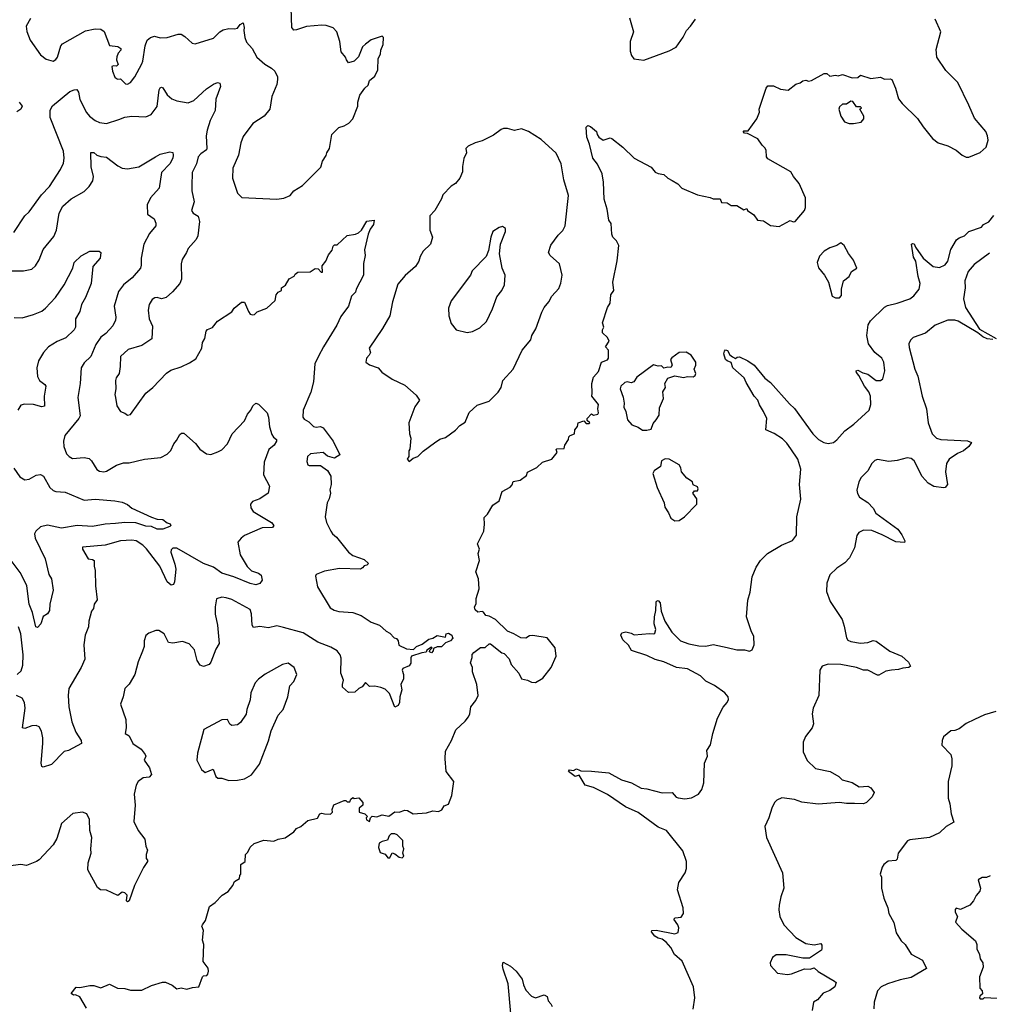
# Model space of a CAD drawing. Extents: x 1954683 to 2060285, y 904798 to 1016299.
# Tile 408 of 472: x 2040768 to 2047659, y 960050 to 967051. Entities that reach past the tile are written whole.
import ezdxf

# ---------------------------------------------------------------- set-up
doc = ezdxf.new("R2010")
doc.units = 0

msp = doc.modelspace()

# ---------------------------------------------------------------- linework, layer by layer
at = {"layer": '0CON10XD'}
for points in [[(2042595, 965773.8), (2042645, 965781.2), (2042689.1, 965800.9), (2042715, 965833.8), (2042777.2, 965872.8), (2042907.8, 966002.2), (2042919.2, 966045), (2042946.7, 966085), (2042951.2, 966105), (2042970, 966135), (2042986.2, 966235), (2043036.7, 966285), (2043075, 966296), (2043106.2, 966315), (2043136.2, 966345), (2043171.2, 966435), (2043171.2, 966465), (2043186.2, 966515), (2043221.2, 966565), (2043244, 966586), (2043255, 966617.5), (2043291.7, 966648.3), (2043312.5, 966695), (2043316.7, 966775), (2043331.2, 966805), (2043333.8, 966835), (2043350, 966875), (2043352.5, 966925), (2043345, 966932.5), (2043265, 966906.7), (2043225, 966877.5), (2043205, 966857.5), (2043175, 966786.7), (2043145, 966756), (2043105, 966743.3), (2043091.2, 966765), (2043083.8, 966785), (2043052.4, 966822.4), (2043042.5, 966895), (2043020.8, 966965), (2042995, 966992.5), (2042945, 967009.4), (2042915, 967011.9), (2042805, 967002.7), (2042735, 966977.5), (2042715, 966976), (2042701.1, 966995), (2042696.5, 967135)], [(2040845, 967060), (2040814.4, 967005), (2040817.6, 966967.6), (2040842, 966905), (2040915, 966802), (2040955, 966771.2), (2041005, 966756.2), (2041025, 966768.8), (2041036.2, 966785), (2041060, 966865), (2041071.2, 966878.8), (2041235, 966971.9), (2041304.5, 966985.5), (2041343.2, 966983.2), (2041367.8, 966967.8), (2041405, 966867.5), (2041465, 966860.8), (2041486.2, 966845), (2041487.1, 966835), (2041467.1, 966812.9), (2041457, 966787), (2041456.7, 966765), (2041466.9, 966733.1), (2041455, 966720), (2041435, 966723.3), (2041422.3, 966717.7), (2041426.7, 966685), (2041445, 966642.5), (2041455, 966632.5), (2041465, 966627.5), (2041485, 966630), (2041520, 966595), (2041535, 966592), (2041555.5, 966604.5), (2041585, 966643.8), (2041635, 966736.7), (2041643, 966757), (2041658.9, 966865), (2041673.3, 966905), (2041697.5, 966925), (2041725, 966933.6), (2041765, 966921.9), (2041815, 966924.4), (2041895, 966946.9), (2041915, 966946.9), (2041942.4, 966932.4), (2041992.5, 966885), (2042015, 966880), (2042145, 966918.8), (2042191.2, 966965), (2042215, 966979.2), (2042255, 966989.2), (2042295, 966985.8), (2042315, 966990.8), (2042335, 967016.2), (2042355, 967027.5), (2042364.2, 966995), (2042360.9, 966975), (2042366.8, 966925), (2042380, 966890), (2042419.2, 966845), (2042453.8, 966785), (2042510, 966735), (2042556.7, 966705), (2042580, 966685), (2042599.2, 966645), (2042600.6, 966625), (2042595, 966590), (2042558.6, 966505), (2042545.5, 966414.5), (2042506.2, 966365), (2042425, 966313.8), (2042355, 966220), (2042338.6, 966175), (2042323.2, 966086.8), (2042282.5, 965995), (2042280, 965925), (2042315, 965817.5), (2042346.1, 965786.1), (2042595, 965773.8)], [(2045102, 967065), (2045129.4, 966965), (2045107.1, 966895), (2045106.1, 966826.1), (2045116.4, 966796.4), (2045133, 966773), (2045205, 966764)], [(2045205, 966764), (2045385, 966828.8), (2045434.3, 966855.7), (2045484.2, 966925.8), (2045506.2, 966975), (2045535.8, 967004.2), (2045570, 967055)], [(2046056.7, 966515), (2046072.5, 966565), (2046085, 966580), (2046125, 966580), (2046175, 966557.5), (2046229.3, 966550.7), (2046285, 966592.5), (2046315, 966602.5), (2046335, 966616.7), (2046355, 966620), (2046375, 966613.8), (2046395, 966618.8), (2046485, 966667.5), (2046505, 966667.5), (2046525, 966650), (2046565, 966657.5), (2046585, 966652.5), (2046615, 966660), (2046685, 966637.5), (2046725, 966640), (2046745, 966656.7), (2046817, 966633), (2046885, 966642.5), (2046915, 966628.8), (2046955, 966630), (2046966.2, 966625), (2046992.5, 966565), (2047015, 966487.5), (2047040, 966455), (2047149.1, 966349.1), (2047188.3, 966288.3), (2047255.8, 966205.8), (2047295, 966176.2), (2047365, 966153.3), (2047425, 966122.5), (2047467, 966087), (2047495, 966072.5), (2047515, 966072.5), (2047595, 966107.5), (2047636.7, 966145), (2047651.2, 966195), (2047647.5, 966225), (2047633.8, 966255), (2047555, 966351.2), (2047513.4, 966443.4), (2047436, 966605), (2047349.7, 966689.7), (2047286.7, 966785), (2047282.3, 966837.7), (2047314.2, 966965), (2047274.3, 967055)], [(2040725, 965538), (2040803.6, 965656.4), (2040834.6, 965685.4), (2040921.4, 965805), (2040978.5, 965865), (2041057.8, 965985), (2041079.8, 966030.2), (2041083.5, 966065), (2041078.2, 966115), (2040984.6, 966354.6), (2040983.7, 966406.3), (2041001.2, 966438.8), (2041125, 966539.4), (2041155, 966552.5), (2041173.8, 966553.8), (2041185.6, 966535.6), (2041194.4, 966484.4), (2041241.5, 966391.5), (2041264.4, 966365), (2041305, 966333.3), (2041335, 966320.5), (2041385, 966311.5), (2041471.2, 966341.2), (2041515, 966358.1), (2041565, 966364.4), (2041665, 966360.6), (2041702.4, 966377.6), (2041745.3, 966434.7), (2041758.9, 966551.1), (2041765, 966566.2), (2041775, 966571.2), (2041785, 966566.2), (2041816.6, 966516.6), (2041848.7, 966488.7), (2041885, 966473.3), (2041965, 966460.5), (2042005, 966476.7), (2042095, 966560), (2042145, 966592.5), (2042173.6, 966603.6), (2042189.5, 966599.5), (2042195.8, 966575), (2042161.8, 966485), (2042157.8, 966405), (2042120.9, 966335), (2042099.5, 966265), (2042093.6, 966225), (2042097.9, 966135), (2042094.4, 966125), (2042055, 966097.8), (2042036.7, 966075), (2042024.4, 966025), (2041993.3, 965965), (2041990.5, 965869.5), (2041990.6, 965835), (2042007.1, 965755), (2041988, 965695), (2042001.2, 965675), (2042035, 965654), (2042046.8, 965616.8), (2042033.9, 965513.9), (2042022.4, 965487.6), (2041966, 965425), (2041954, 965395), (2041921.4, 965345), (2041914.2, 965315), (2041917.1, 965205), (2041905.5, 965174.5), (2041854.5, 965115.5), (2041808.8, 965075), (2041775, 965065.7), (2041745, 965075.7), (2041727, 965073), (2041709.7, 965060.3), (2041688, 965025), (2041681.4, 964985), (2041688.6, 964925), (2041710.5, 964870.5), (2041707.3, 964782.7), (2041636.6, 964733.4), (2041538.8, 964705), (2041484.6, 964655.4), (2041482.9, 964585), (2041474, 964536), (2041454, 964505), (2041449.2, 964485), (2041451.4, 964425), (2041444.2, 964385), (2041448.6, 964365), (2041457.5, 964305), (2041484.1, 964264.1), (2041515, 964253.3), (2041535, 964238.8), (2041555, 964243.8), (2041664.2, 964395), (2041715, 964435.8), (2041811.9, 964538.1), (2041842.1, 964557.9), (2041915, 964581.9), (2041975, 964610), (2042019.7, 964640.3), (2042062.9, 964715), (2042065.8, 964755), (2042082.9, 964785), (2042091.9, 964835), (2042101.9, 964848.1), (2042138.8, 964861.2), (2042173.1, 964906.9), (2042275, 964973.8), (2042291.4, 964998.6), (2042345, 965041.2), (2042365, 965042.5), (2042393.3, 964975), (2042405, 964957.5), (2042421.7, 964951.7), (2042436.1, 964953.9), (2042455, 964972.5), (2042525, 965000), (2042583.8, 965055), (2042591.2, 965095), (2042605, 965112.5), (2042627.5, 965125), (2042627.5, 965145), (2042656.4, 965163.6), (2042682.3, 965207.7), (2042717.5, 965227.5), (2042725, 965242.5), (2042745, 965256.7), (2042831.7, 965258.3), (2042868.3, 965281.7), (2042888.3, 965278.3), (2042910, 965255), (2042920, 965255), (2042918.3, 965301.7), (2042942.5, 965335), (2042961.7, 965378.3), (2042988.3, 965411.7), (2042995, 965440), (2043005, 965450), (2043025, 965450), (2043095, 965516.2), (2043155, 965526), (2043175, 965536), (2043196, 965555), (2043235, 965617.5), (2043286.7, 965625), (2043283.3, 965595), (2043258.8, 965561.2), (2043243.8, 965525), (2043217.5, 965415), (2043224, 965375), (2043212.1, 965317.9), (2043211.1, 965235), (2043159.5, 965135), (2043155.4, 965114.6), (2043126.2, 965083.8), (2043105.6, 965015), (2043049.5, 964940.5), (2043020.8, 964879.2), (2042926.7, 964725), (2042892.5, 964657.5), (2042866.5, 964605), (2042856.7, 964475), (2042837.6, 964402.4), (2042782.9, 964275), (2042780.8, 964225), (2042790.6, 964210.6), (2042822.2, 964192.2), (2042855, 964159.1), (2042875, 964153.8), (2042905, 964157.5), (2042925, 964147.8), (2042995.4, 964055), (2043043.6, 963956.4), (2043005, 963933.8), (2042955, 963948), (2042925, 963972.5), (2042835, 963964.2), (2042814, 963946), (2042809.1, 963909.1), (2042815, 963886.7), (2042825, 963882), (2042905, 963880), (2042955.8, 963845.8), (2042978.8, 963805), (2042982.5, 963745), (2042973, 963707), (2042975.8, 963685), (2042967.5, 963645), (2042952.5, 963615), (2042939.2, 963515), (2042949.2, 963475), (2042978, 963415), (2042990.8, 963395), (2043020.3, 963370.3), (2043103.6, 963263.6), (2043135, 963242), (2043215, 963213.8), (2043247.5, 963185), (2043235, 963172.5), (2043215, 963167.5), (2043205, 963152.5), (2043190, 963145), (2043041.7, 963148.3), (2042935, 963128.8), (2042874.1, 963105.9), (2042871.2, 963095), (2042885, 963017.5), (2042975, 962870), (2043003.4, 962853.4), (2043036.1, 962843.9), (2043135, 962836), (2043195, 962813.8), (2043265, 962766.7), (2043325.9, 962745.9), (2043372.7, 962702.7), (2043398.8, 962688.8), (2043430, 962655), (2043445, 962650), (2043457.5, 962635), (2043463.6, 962603.6), (2043517, 962577), (2043567, 962573), (2043587, 962593), (2043628.3, 962611.7), (2043675, 962646.7), (2043705, 962652.5), (2043735, 962672.5), (2043795, 962660), (2043800, 962685), (2043815, 962690), (2043840, 962675), (2043842.5, 962665), (2043847, 962653), (2043830, 962635), (2043795, 962620), (2043765, 962592.5), (2043735, 962592.5), (2043710, 962580), (2043706.7, 962563.3), (2043695, 962550), (2043680, 962555), (2043681.7, 962568.3), (2043700, 962585), (2043695, 962590), (2043661.7, 962568.3), (2043657, 962553), (2043625, 962550), (2043552.5, 962525), (2043547, 962513), (2043546.7, 962475), (2043535, 962457.5), (2043492, 962438), (2043486.7, 962425), (2043496.2, 962395), (2043496.7, 962365), (2043477.5, 962325), (2043483.3, 962285), (2043470, 962235), (2043466.7, 962195), (2043457.5, 962175), (2043435, 962162.5), (2043395, 962260), (2043365, 962290), (2043335, 962302.5), (2043293, 962313), (2043255, 962310), (2043225, 962337.5), (2043201.7, 962308.3), (2043177.5, 962295), (2043150.7, 962269.3), (2043105, 962267.5), (2043062, 962305), (2043061.1, 962325), (2043070, 962355), (2043050.8, 962405), (2043051.9, 962511.9), (2043045.6, 962535), (2043025, 962562.5), (2042979.2, 962589.2), (2042886, 962625), (2042781.9, 962691.9), (2042641.7, 962728.3), (2042595, 962741.4), (2042535, 962725.6), (2042475, 962737.1), (2042430.3, 962730.3), (2042420, 962745), (2042415.3, 962825.3), (2042405, 962856.2), (2042275, 962928), (2042235, 962941.2), (2042205, 962943.8), (2042166.7, 962933.3), (2042156.9, 962875), (2042157.1, 962825), (2042173.5, 962745), (2042185.6, 962615), (2042160.8, 962575), (2042126.8, 962483.2), (2042114.1, 962465.9), (2042075, 962452), (2042050.3, 962460.3), (2042029.4, 962495), (2042010.3, 962570.3), (2041973.2, 962613.2), (2041925, 962630), (2041855, 962616.7), (2041825, 962622.5), (2041793.8, 962685), (2041757.5, 962707.5), (2041735, 962708), (2041685, 962690), (2041665, 962672.5), (2041651.2, 962635), (2041651.2, 962595), (2041639.5, 962560.5), (2041610, 962485), (2041585.6, 962394.4), (2041545, 962326.7), (2041514.2, 962295), (2041504.2, 962235), (2041484, 962185), (2041522.5, 962075), (2041523.8, 962015), (2041516.2, 961975), (2041545, 961960), (2041572.5, 961905), (2041631.2, 961865), (2041660, 961825), (2041663.3, 961815), (2041651.2, 961785), (2041691.2, 961731.2), (2041703.8, 961685), (2041687.5, 961665), (2041645, 961659.2), (2041610.8, 961635), (2041595, 961607.5), (2041581.9, 961545), (2041588.9, 961465), (2041578.8, 961348.8), (2041608.8, 961285), (2041656.7, 961225), (2041663.3, 961175), (2041676.7, 961145), (2041666.7, 961115), (2041667, 961087), (2041676.7, 961075), (2041676.7, 961065), (2041646.4, 961023.6), (2041627.5, 960985), (2041583.3, 960895), (2041546.2, 960785), (2041535, 960777.5), (2041527.5, 960785), (2041532.5, 960825), (2041515, 960842.5), (2041495, 960847.5), (2041465, 960823.3), (2041385, 960861.2), (2041343, 960863), (2041320.7, 960880.7), (2041252.5, 961005), (2041253.8, 961055), (2041276.7, 961125), (2041273.8, 961155), (2041281.2, 961235), (2041266.2, 961285), (2041264, 961365), (2041243.9, 961403.9), (2041215, 961416.7), (2041145, 961406.7), (2041063.8, 961335), (2041031.7, 961228.3), (2041005.7, 961184.3), (2040905, 961076.7), (2040887.5, 961065), (2040815, 961035.8), (2040775, 961043.8), (2040685, 961032)], [(2040764.6, 966464.6), (2040786.2, 966436.2), (2040776, 966415), (2040747.1, 966395)], [(2041241.7, 960021.7), (2041195, 960102.5), (2041165, 960117.5), (2041150, 960115), (2041133, 960127), (2041168.3, 960171.7), (2041195, 960170), (2041267, 960183), (2041295, 960183.3), (2041345, 960167.5), (2041405, 960192.5), (2041463.6, 960163.6), (2041515, 960162.5), (2041555, 960150), (2041635, 960150), (2041705, 960183.3), (2041783.6, 960206.4), (2041805, 960206.7), (2041852.5, 960185), (2041885, 960160), (2041915, 960166.7), (2041955, 960157.5), (2041995, 960170), (2042040, 960175), (2042066.7, 960245), (2042075, 960253.3), (2042097.5, 960255), (2042106, 960264), (2042110, 960285), (2042106.1, 960306.1), (2042072.5, 960355), (2042076.7, 960475), (2042067, 960507), (2042073.3, 960575), (2042063.3, 960605), (2042066.7, 960615), (2042087.5, 960645), (2042117.5, 960745), (2042156.4, 960773.6), (2042207.5, 960825), (2042248.3, 960851.7), (2042283.3, 960895), (2042295, 960922.5), (2042330, 960945), (2042333, 960967), (2042340, 960975), (2042340, 961045), (2042370, 961065), (2042372.5, 961115), (2042388.3, 961131.7), (2042405, 961167.5), (2042435, 961192.5), (2042503.6, 961216.4), (2042575, 961210), (2042605, 961223.8), (2042655, 961233.3), (2042715, 961277.5), (2042735, 961300), (2042766.4, 961313.6), (2042815, 961356.7), (2042885, 961372.5), (2042900, 961405), (2042915, 961410), (2042935, 961403.3), (2042977, 961403), (2042990, 961415), (2042987.5, 961435), (2043000.7, 961469.3), (2043045, 961487.5), (2043075, 961500), (2043085, 961500), (2043095, 961490), (2043115, 961490), (2043121.7, 961508.3), (2043135, 961520), (2043145, 961512.5), (2043177, 961517), (2043207.5, 961485), (2043207.5, 961465), (2043180, 961445), (2043180, 961415), (2043220, 961405), (2043240, 961385), (2043230, 961375), (2043231.7, 961361.7), (2043255, 961350), (2043260, 961375), (2043272.5, 961387.5), (2043305, 961382.5), (2043345, 961397.5), (2043391.7, 961388.3), (2043435, 961417.5), (2043465, 961416.2), (2043505, 961431.2), (2043525, 961428.8), (2043565, 961403.3), (2043658.3, 961411.7), (2043705, 961426.7), (2043745, 961420), (2043767.7, 961432.3), (2043785, 961460), (2043816.4, 961473.6), (2043840, 961535), (2043852.5, 961635), (2043800, 961705), (2043791.2, 961795), (2043795, 961850), (2043837.5, 961925), (2043867.7, 962002.3), (2043935, 962063.3), (2043958, 962095), (2043968, 962115), (2043973.3, 962165), (2044010.5, 962209.5), (2044026.2, 962245), (2044016.2, 962325), (2043986.2, 962415), (2043986.2, 962445), (2043973, 962477), (2043983, 962517), (2043983, 962537), (2043995, 962552.5), (2044043.9, 962586.1), (2044075, 962587.5), (2044105, 962613.3), (2044115, 962612.5), (2044195, 962550), (2044210, 962545), (2044246, 962506), (2044261.2, 962465), (2044316.2, 962405), (2044333.3, 962365), (2044375.8, 962355.8), (2044405, 962340), (2044435, 962338.8), (2044485, 962370), (2044546, 962445), (2044580, 962525), (2044572.5, 962585), (2044516.7, 962655), (2044415, 962671.2), (2044391.2, 962668.8), (2044365, 962653.3), (2044330, 962655), (2044280, 962685), (2044235, 962702.5), (2044150, 962785), (2044105, 962810), (2044080, 962815), (2044065, 962837.5), (2044055, 962842.5), (2044025, 962837.5), (2044003.9, 962853.9), (2044000, 962875), (2044013, 962897), (2044011.2, 962935), (2044033.3, 963005), (2044028.8, 963075), (2044010, 963125), (2044036.7, 963205), (2044026.7, 963255), (2044036.7, 963285), (2044021.2, 963325), (2044067.5, 963415), (2044072.5, 963465), (2044068.3, 963511.7), (2044092.5, 963535), (2044130.7, 963599.3), (2044175, 963630), (2044197.5, 963695), (2044253, 963727), (2044267, 963743), (2044275, 963767.5), (2044325, 963777.5), (2044369.3, 963810.7), (2044377, 963833), (2044443.6, 963866.4), (2044484.2, 963905.8), (2044550, 963925), (2044587, 963973), (2044580, 963995), (2044585, 964000), (2044638.3, 964001.7), (2044642.5, 964025), (2044667.5, 964065), (2044670, 964085), (2044680, 964095), (2044710, 964105), (2044712.5, 964135), (2044731.7, 964158.3), (2044737.5, 964185), (2044777.5, 964197.5), (2044795, 964180), (2044815, 964180), (2044820, 964185), (2044801.7, 964201.7), (2044800, 964215), (2044831.7, 964248.3), (2044845, 964240), (2044877.5, 964245), (2044882.5, 964255), (2044877.5, 964285), (2044882.5, 964315), (2044833.3, 964375), (2044837.5, 964395), (2044833.3, 964465), (2044845, 964510), (2044880.7, 964549.3), (2044902.5, 964615), (2044945, 964632.5), (2044952.5, 964645), (2044951.7, 964701.7), (2044932.5, 964725), (2044957.5, 964765), (2044945, 964790), (2044910, 964825), (2044910, 964845), (2044920, 964865), (2044910, 964895), (2044946.2, 965005), (2044964, 965035), (2044968.8, 965095), (2044990, 965125), (2044983.8, 965185), (2045013.6, 965336.4), (2045026.2, 965445), (2045008.8, 965478.8), (2044983.8, 965505), (2044976.7, 965525), (2044971.7, 965601.7), (2044956.1, 965626.1), (2044942.7, 965702.7), (2044922, 965775), (2044917.1, 965895), (2044906.9, 965955), (2044875, 966023.8), (2044842.5, 966065), (2044818, 966165), (2044798.8, 966215), (2044794, 966286), (2044805, 966297.5), (2044825, 966292.5), (2044867.5, 966255), (2044871.2, 966235), (2044883.8, 966215), (2044915, 966193.3), (2044965, 966210), (2044976.7, 966206.7), (2045055, 966143.3), (2045135, 966066.7), (2045255, 966002.5), (2045285, 965967.5), (2045305, 965957.5), (2045345, 965950), (2045373.9, 965923.9), (2045405, 965907.5), (2045445, 965882.5), (2045475, 965853.3), (2045586.1, 965806.1), (2045675, 965787.5), (2045697, 965777), (2045747, 965777), (2045755, 965750), (2045795, 965747.5), (2045825, 965730), (2045865, 965730), (2045915, 965700), (2045935, 965707.5), (2045940, 965695), (2045985, 965662.5), (2046012.5, 965625), (2046055, 965621.2), (2046105, 965587.5), (2046165, 965580), (2046245, 965622.5), (2046265, 965612.5), (2046280, 965615), (2046345.5, 965694.5), (2046352, 965715), (2046354, 965785), (2046307, 965887), (2046266.7, 965935), (2046248.3, 965968.3), (2046085, 966062.5), (2046076.7, 966075), (2046073, 966123), (2046065, 966140), (2046045, 966157.5), (2046013, 966203), (2045941.7, 966241.7), (2045920, 966245), (2045910, 966255), (2045915, 966260), (2045945, 966260), (2046007.5, 966345), (2046027, 966393), (2046023.8, 966415), (2046056.7, 966515)], [(2046695, 966313.3), (2046748.3, 966321.7), (2046767.5, 966345), (2046767.5, 966365), (2046740, 966415), (2046750, 966425), (2046745, 966430), (2046715, 966430), (2046688.3, 966468.3), (2046675, 966472.5), (2046645, 966450), (2046615, 966450), (2046595, 966430), (2046590, 966415), (2046604, 966364), (2046630, 966325), (2046663.6, 966313.6), (2046695, 966313.3)], [(2043535, 963910), (2043565, 963932.5), (2043597.5, 963945), (2043635, 963983.3), (2043717, 964043), (2043755, 964067.1), (2043795, 964080.8), (2043865, 964132), (2043896.2, 964165), (2043935, 964188.8), (2043963.2, 964256.8), (2044020.3, 964309.7), (2044105, 964339.2), (2044168.3, 964401.7), (2044188.8, 964435), (2044202, 964485), (2044276, 964565), (2044337.9, 964702.1), (2044400.8, 964775), (2044408.8, 964805), (2044436.6, 964853.4), (2044477.9, 964972.1), (2044495.8, 965005), (2044528, 965045), (2044550, 965085), (2044600.3, 965139.7), (2044615, 965177.5), (2044622.5, 965235), (2044604.4, 965314.4), (2044537.1, 965375), (2044525.8, 965395), (2044543.4, 965446.6), (2044595, 965518.8), (2044628.9, 965551.1), (2044644.4, 965585), (2044668.7, 965801.3), (2044635, 965912.5), (2044617.1, 966025), (2044580.7, 966100.7), (2044475, 966198), (2044385, 966256.2), (2044335, 966273.8), (2044285, 966263.3), (2044235, 966276.7), (2044207, 966277), (2044189.3, 966270.7), (2044135, 966230), (2044055, 966190), (2044005, 966176.2), (2043955, 966152.5), (2043937.5, 966135), (2043944, 966105), (2043923.6, 966063.6), (2043916.1, 966006.1), (2043915, 965970), (2043896.6, 965923.4), (2043865, 965886.2), (2043835, 965866.7), (2043774.4, 965805.6), (2043765, 965777.5), (2043718, 965695), (2043683.3, 965655), (2043682, 965555), (2043702, 965505), (2043688, 965455), (2043635.9, 965404.1), (2043612.9, 965367.1), (2043604, 965335), (2043582, 965295), (2043507.3, 965232.7), (2043455, 965171.2), (2043417.5, 965045), (2043398, 964945), (2043345.5, 964854.5), (2043251.2, 964715), (2043260, 964685), (2043252.5, 964665), (2043233.3, 964645), (2043227.5, 964615), (2043255, 964596.7), (2043316.1, 964576.1), (2043342.5, 964545), (2043415, 964494), (2043505, 964453.3), (2043585, 964380), (2043608.8, 964345), (2043575, 964297.5), (2043533.3, 964185), (2043537.5, 964105), (2043546.7, 964075), (2043541.7, 963998.3), (2043533.6, 963986.4), (2043532.5, 963945), (2043522.5, 963925), (2043535, 963910)], [(2040710, 965265), (2040795, 965264.2), (2040854.1, 965275.9), (2040880.3, 965299.7), (2040905, 965343.3), (2040933.3, 965416.7), (2041009.8, 965510.2), (2041028.6, 965555), (2041047.3, 965675), (2041073.6, 965725), (2041133.9, 965776.1), (2041225, 965828.8), (2041261.2, 965865), (2041287.5, 965905), (2041293.1, 965935), (2041275.5, 966005), (2041272.5, 966107.5), (2041295, 966105.6), (2041315, 966088.1), (2041345, 966076.9), (2041385, 966072.5), (2041465, 966010.8), (2041495, 965995.8), (2041535, 965990), (2041615, 966004.4), (2041734, 966076), (2041765, 966094.5), (2041835, 966111.2), (2041855, 966107.5), (2041858.1, 966088.1), (2041855, 966066.7), (2041834.7, 966025.3), (2041775.5, 965964.5), (2041758.2, 965851.8), (2041697.1, 965785), (2041672.5, 965735), (2041676.9, 965666.9), (2041722.9, 965635), (2041734.3, 965605), (2041734.4, 965585), (2041689.6, 965530.4), (2041651.1, 965455), (2041631.1, 965355), (2041631.5, 965305), (2041625.6, 965285), (2041568.1, 965215), (2041504.5, 965165.5), (2041470.9, 965119.1), (2041440, 965015), (2041450.8, 964935), (2041448.1, 964915), (2041429.4, 964875), (2041380.5, 964819.5), (2041345, 964794.2), (2041308, 964742), (2041274, 964655), (2041225, 964612), (2041204.3, 964575.7), (2041197.5, 964465), (2041180, 964365), (2041196.9, 964235), (2041188.1, 964215), (2041088.5, 964095), (2041080, 964055), (2041082.1, 964015), (2041100.6, 963965), (2041118.6, 963945), (2041141.9, 963931.9), (2041225, 963937.3), (2041260.7, 963930.7), (2041277.1, 963915), (2041315, 963852.5), (2041335, 963840), (2041365, 963835.7), (2041385, 963840), (2041455, 963882.2), (2041505, 963901.1), (2041545, 963898.9), (2041655, 963925.6), (2041771.2, 963938.8), (2041815, 963962.5), (2041841.7, 963988.3), (2041863.8, 964035), (2041882.3, 964057.7), (2041905, 964102.5), (2041918.3, 964111.7), (2041935, 964110), (2042017, 964037), (2042047.1, 963997.1), (2042095, 963963.8), (2042125, 963960), (2042175, 963978), (2042205, 963992.5), (2042245, 964034), (2042278.2, 964105), (2042365, 964198), (2042385.8, 964245), (2042411.2, 964275), (2042425, 964306.2), (2042445, 964323.3), (2042465, 964316), (2042526.1, 964255), (2042535.5, 964225), (2042543.6, 964155), (2042560.7, 964100.7), (2042571.3, 964081.3), (2042593.3, 964065), (2042593.3, 964055), (2042575.8, 964025), (2042538.6, 963995), (2042505.4, 963905), (2042501.1, 963815), (2042542, 963735), (2042534.3, 963685), (2042475, 963642.9), (2042422.5, 963625), (2042407.5, 963605), (2042410.7, 963580.7), (2042426.7, 963555), (2042557.5, 963475), (2042574, 963455), (2042565, 963440), (2042492.1, 963437.9), (2042366.6, 963383.4), (2042341.2, 963365), (2042318, 963335), (2042333.6, 963245), (2042385, 963162.2), (2042415, 963132.9), (2042466, 963116), (2042485, 963100.8), (2042491, 963065), (2042475, 963042.1), (2042445, 963032.5), (2042405, 963041.4), (2042290.1, 963090.1), (2042205, 963114.8), (2042145, 963157.7), (2042075, 963183.3), (2041885, 963294), (2041855, 963293.8), (2041845, 963282.5), (2041841.1, 963265), (2041870.5, 963180.5), (2041876.7, 963145), (2041867.3, 963052.7), (2041861.2, 963035), (2041845, 963030), (2041816.2, 963055), (2041763.8, 963165), (2041669.2, 963289.2), (2041643.8, 963313.8), (2041594.6, 963344.6), (2041565, 963350.9), (2041485, 963346.4), (2041375, 963314.4), (2041215, 963300), (2041213.3, 963285), (2041255, 963216.7), (2041285, 963213.8), (2041295.9, 963205.9), (2041295.8, 963165), (2041304.2, 963134.2), (2041305.6, 963025), (2041318.6, 962925), (2041296.2, 962895), (2041291.2, 962865), (2041277.1, 962845), (2041259.4, 962775), (2041256, 962735), (2041232.9, 962675), (2041224.3, 962605), (2041231.4, 962505), (2041204.5, 962445.5), (2041118, 962295), (2041112.9, 962245), (2041117.5, 962165), (2041137.3, 962057.3), (2041166, 961985), (2041204, 961925), (2041206.7, 961905), (2041115, 961853.8), (2041083, 961847), (2040994.1, 961755.9), (2040935, 961736.7), (2040925, 961740), (2040919.4, 961765), (2040932.5, 961905), (2040931.9, 961945), (2040922.1, 961992.1), (2040905, 962022), (2040885, 962032.9), (2040855, 962030.6), (2040805, 962010), (2040786.7, 962015), (2040807.5, 962155), (2040802, 962195), (2040785.7, 962225.7), (2040744, 962245)], [(2045797, 962587), (2045865, 962569.4), (2045919.7, 962569.7), (2045955, 962562), (2045975, 962570), (2045987.5, 962605), (2045985.8, 962665), (2045965.8, 962705), (2045934.2, 962805), (2045942.5, 962922.5), (2045958.7, 962981.3), (2045975, 963090), (2046002.8, 963157.2), (2046032, 963205), (2046082.5, 963255), (2046181.2, 963315), (2046261.1, 963348.9), (2046290, 963385), (2046292.4, 963515), (2046318.6, 963641.4), (2046310.6, 963745), (2046319, 963855), (2046298.2, 963925), (2046248.7, 963998.7), (2046219.9, 964039.9), (2046189.9, 964069.9), (2046129.3, 964109.3), (2046070, 964135), (2046077.1, 964215), (2046055.6, 964265), (2046025, 964311.2), (2046014.2, 964345), (2045988, 964375), (2045930.3, 964470.3), (2045916.2, 964505), (2045836.9, 964575), (2045824.3, 964614.3), (2045795, 964624.5), (2045783.5, 964635), (2045772.5, 964675), (2045776.1, 964693.9), (2045785, 964703.3), (2045798.6, 964698.6), (2045815, 964667.5), (2045835, 964652.5), (2045855, 964642.5), (2045868.3, 964651.7), (2045885, 964652.5), (2045943.3, 964625), (2045988.8, 964595), (2046062.8, 964502.8), (2046105, 964472), (2046239.3, 964319.3), (2046275, 964287.1), (2046404.3, 964105), (2046445.7, 964065), (2046483.6, 964043.6), (2046515, 964037.3), (2046550.8, 964045), (2046575, 964062.7), (2046632.3, 964127.7), (2046695.6, 964175), (2046806, 964275), (2046817.5, 964315), (2046814.3, 964375), (2046802.9, 964405), (2046771.4, 964445), (2046732, 964522), (2046715, 964542.5), (2046713.3, 964555), (2046725, 964560), (2046760, 964540), (2046795, 964530), (2046854.4, 964484.4), (2046885, 964484.5), (2046902.4, 964497.6), (2046916, 964555), (2046910, 964615), (2046895, 964643.1), (2046845.8, 964685), (2046801.4, 964745), (2046789.5, 964805), (2046799.1, 964880.9), (2046815, 964908.8), (2046915, 965007.5), (2046935, 965019.2), (2047005, 965036), (2047095, 965065.8), (2047122.6, 965087.4), (2047160, 965135), (2047168.8, 965175), (2047154, 965225), (2047136.2, 965335), (2047121.7, 965361.7), (2047107.5, 965455), (2047115, 965460), (2047125, 965456.2), (2047133.8, 965433.8), (2047190, 965355), (2047260, 965295), (2047305, 965288.9), (2047345, 965306.7), (2047365.4, 965335), (2047385, 965416.2), (2047426.2, 965485), (2047445, 965500), (2047482.5, 965515), (2047515, 965544), (2047604.4, 965575.6), (2047617.5, 965595), (2047655, 965614.3), (2047692.5, 965657.5)], [(2043947, 964827), (2043985, 964833.8), (2044039.1, 964860.9), (2044086.2, 964905), (2044128.8, 964995), (2044159.7, 965080.3), (2044195.5, 965124.5), (2044213.8, 965165), (2044218, 965235), (2044198, 965285), (2044178.8, 965385), (2044185.8, 965454.2), (2044220, 965545), (2044220, 965565), (2044199.3, 965579.3), (2044176.4, 965573.6), (2044131.2, 965545), (2044116, 965505), (2044099.7, 965410.3), (2044082.7, 965367.3), (2043984.2, 965265), (2043970.8, 965235), (2043835, 965052.5), (2043815, 965000), (2043816.7, 964945), (2043835, 964890), (2043870, 964845), (2043947, 964827)], [(2040727.5, 964932.5), (2040785, 964930.8), (2040866.4, 964953.6), (2040925, 964979.4), (2040950.9, 964999.1), (2041023.1, 965075), (2041084.1, 965165.9), (2041145.6, 965285), (2041154, 965325), (2041205, 965370.9), (2041265, 965404), (2041332.5, 965405), (2041343.3, 965395), (2041338.8, 965355), (2041286.7, 965295), (2041275.7, 965175), (2041236.1, 965075), (2041206.4, 965025), (2041195.6, 964975), (2041164.5, 964925), (2041164.5, 964865.5), (2041155.6, 964845), (2041095, 964788.9), (2041035, 964763.8), (2040972.3, 964725), (2040936.1, 964685), (2040900.4, 964625), (2040889.6, 964575), (2040893.7, 964513.7), (2040907.5, 964485), (2040947.1, 964457.1), (2040953.1, 964445), (2040940.8, 964375), (2040945, 964303.3), (2040925, 964297.8), (2040865.6, 964314.4), (2040802.1, 964317.9), (2040775, 964310), (2040755.5, 964275)], [(2046595, 965073.3), (2046609.3, 965090.7), (2046608.8, 965135), (2046623.8, 965195), (2046663.3, 965225), (2046680.7, 965259.3), (2046717.5, 965285), (2046695, 965340), (2046657.7, 965387.7), (2046626.7, 965445), (2046605, 965463.3), (2046575.9, 965444.1), (2046525, 965428.8), (2046486.7, 965405), (2046451.7, 965368.3), (2046436.2, 965325), (2046445, 965287.5), (2046487.5, 965235), (2046516.7, 965185), (2046542.5, 965085), (2046565, 965073.3), (2046595, 965073.3)], [(2047660.1, 965389.9), (2047550.9, 965309.1), (2047509.8, 965260.2), (2047486.2, 965195), (2047488.8, 965145), (2047475.5, 965065), (2047490, 965005), (2047590.5, 964850.5), (2047707.5, 964785)], [(2047685, 964777.5), (2047645, 964781.9), (2047614, 964795), (2047577.5, 964825), (2047437.8, 964907.8), (2047415, 964915.5), (2047365, 964915.4), (2047275, 964878.4), (2047205, 964821.9), (2047118.6, 964791.4), (2047098.1, 964771.9), (2047087.1, 964745), (2047088.9, 964718.9), (2047131.1, 964565), (2047151.8, 964515), (2047181.5, 964375), (2047214.1, 964285), (2047224.7, 964184.7), (2047253.5, 964105), (2047284.6, 964074.6), (2047315, 964065.6), (2047505, 964057.5), (2047532.5, 964045), (2047513.8, 964015), (2047475, 963984.3), (2047432.6, 963967.4), (2047375, 963926), (2047354.3, 963895.7), (2047347.5, 963835), (2047363.3, 963745), (2047346.7, 963725), (2047335, 963721.2), (2047265, 963732), (2047225, 963756), (2047182.7, 963802.7), (2047125.4, 963915), (2047105, 963930.8), (2047075, 963935.3), (2047005, 963917.7), (2046945, 963910.5), (2046865, 963924.5), (2046845, 963915.5), (2046825, 963895.6), (2046795, 963842.9), (2046748.1, 963795), (2046732.5, 963765), (2046717.1, 963705), (2046722.1, 963682.1), (2046735.8, 963655.8), (2046795, 963617.5), (2046835, 963578.8), (2046852.1, 963542.1), (2047008.3, 963428.3), (2047038.3, 963388.3), (2047060, 963345), (2047056.7, 963333.3), (2046995, 963339.2), (2046897.2, 963387.2), (2046825, 963418.1), (2046765, 963421.9), (2046732, 963405), (2046717.6, 963382.4), (2046701.1, 963295), (2046665, 963224.2), (2046632.1, 963187.9), (2046575, 963150.5), (2046525.3, 963104.7), (2046504.6, 963045), (2046501.2, 962985), (2046527.3, 962915), (2046612.9, 962785), (2046628.7, 962738.7), (2046645.5, 962655.5), (2046655, 962640), (2046675, 962630.6), (2046745, 962617.8), (2046795, 962621.4), (2046835, 962635.8), (2046855, 962630.8), (2046951.7, 962561.7), (2047037.5, 962525), (2047085, 962483.3), (2047100, 962455), (2047087.5, 962445), (2047045, 962440), (2047015, 962429.4), (2046964.3, 962425.7), (2046925, 962419.2), (2046875, 962390), (2046865, 962390), (2046795.8, 962425.8), (2046765, 962425.7), (2046714.5, 962444.5), (2046605, 962465.4), (2046515, 962468.2), (2046471.2, 962455), (2046455.7, 962425), (2046446.9, 962245), (2046408.6, 962155), (2046400, 962115), (2046410, 962045), (2046400, 962015), (2046354, 961955), (2046336.2, 961915), (2046336, 961845), (2046364.4, 961784.4), (2046425, 961726.7), (2046527.5, 961705), (2046588.8, 961668.8), (2046612.5, 961645), (2046685, 961626), (2046735, 961596.2), (2046795, 961600), (2046818.3, 961588.3), (2046840, 961555), (2046826.7, 961525), (2046785.8, 961484.2), (2046764.3, 961475.7), (2046701.4, 961478.6), (2046645, 961477.5), (2046595, 961485.6), (2046442.8, 961472.8), (2046327.9, 961487.9), (2046275, 961505.5), (2046185, 961519.2), (2046148.3, 961501.7), (2046131.9, 961485), (2046113.1, 961445), (2046092.2, 961375), (2046063.3, 961315), (2046075.7, 961235), (2046190.6, 960985), (2046200, 960875), (2046176.7, 960815), (2046165.6, 960755), (2046162.4, 960722.4), (2046170.8, 960675), (2046200, 960615), (2046285, 960524), (2046355, 960482.5), (2046415, 960472.9), (2046462, 960482), (2046470, 960470), (2046470, 960445), (2046465.5, 960434.5), (2046381.7, 960378.3), (2046335, 960377.5), (2046215, 960402.5), (2046145, 960402.9), (2046117.3, 960382.7), (2046102.5, 960345), (2046103.3, 960325), (2046155, 960271.1), (2046225, 960260.9), (2046254.4, 960265.6), (2046345, 960302.5), (2046385, 960300), (2046415, 960310), (2046443.9, 960283.9), (2046560, 960215), (2046570, 960205), (2046562.5, 960175), (2046525, 960148.6), (2046479.7, 960130.3), (2046437.1, 960082.9), (2046410, 960065), (2046401.2, 960005)], [(2045225, 964132.5), (2045255, 964140), (2045269.3, 964180.7), (2045292.5, 964205), (2045311.7, 964238.3), (2045315, 964290), (2045343, 964357), (2045340, 964405), (2045357.5, 964435), (2045352.5, 964465), (2045375, 964502.5), (2045425, 964517.5), (2045485, 964506.7), (2045515, 964513.3), (2045555, 964512.5), (2045568.3, 964521.7), (2045572.5, 964535), (2045562.5, 964565), (2045573.8, 964595), (2045573.3, 964615), (2045540, 964665), (2045505, 964686.7), (2045455, 964683.3), (2045402.3, 964647.7), (2045392.5, 964635), (2045406.2, 964595), (2045395, 964577.5), (2045375, 964580), (2045345, 964572.5), (2045330, 964590), (2045305, 964587.5), (2045273.6, 964596.4), (2045155, 964510), (2045132.5, 964475), (2045115, 964468), (2045085, 964475.8), (2045068.3, 964471.7), (2045040, 964445), (2045036.7, 964425), (2045056.1, 964366.1), (2045063.8, 964325), (2045062, 964295), (2045076, 964265), (2045087.5, 964205), (2045119.3, 964169.3), (2045163.6, 964153.6), (2045195, 964132.5), (2045225, 964132.5)], [(2045425, 963486.7), (2045455, 963490), (2045493, 963517), (2045580, 963605), (2045580, 963645), (2045552.5, 963685), (2045565, 963700), (2045585, 963700), (2045590, 963715), (2045585, 963730), (2045553.6, 963743.6), (2045550, 963765), (2045510.3, 963790.3), (2045472.5, 963835), (2045467.5, 963865), (2045455, 963886.7), (2045385, 963926.7), (2045355, 963927.5), (2045330, 963915), (2045322.5, 963875), (2045277, 963843), (2045267.5, 963825), (2045298.8, 963725), (2045347.5, 963615), (2045352.5, 963585), (2045380, 963545), (2045395, 963507.5), (2045425, 963486.7)], [(2040725, 963862), (2040769.3, 963799.3), (2040805, 963779.2), (2040835, 963782.9), (2040885, 963812.5), (2040915, 963817.5), (2040935.7, 963805), (2040981.9, 963725), (2041005, 963704.3), (2041025, 963695.6), (2041091.7, 963691.7), (2041225, 963633.6), (2041305, 963641.1), (2041445, 963630.9), (2041495, 963620.6), (2041534, 963604), (2041565, 963576.5), (2041703.5, 963513.5), (2041745, 963499.4), (2041785, 963497.1), (2041815, 963473.8), (2041836.9, 963466.9), (2041841.2, 963455), (2041835, 963446.7), (2041785, 963427.5), (2041745, 963428.1), (2041705, 963447.1), (2041665, 963450.8), (2041593.8, 963473.8), (2041515, 963475.8), (2041449.4, 963469.4), (2041375, 963463.1), (2041285, 963446.2), (2041175, 963454.8), (2041065, 963435.9), (2040965, 963457.3), (2040914.6, 963445.4), (2040881.4, 963415), (2040871.9, 963395), (2040876.7, 963365), (2040948.3, 963218.3), (2040974.2, 963105), (2040993.3, 963075), (2041006, 962995), (2040981.2, 962895), (2040978.8, 962851.2), (2040965, 962827.5), (2040935, 962806.7), (2040917.5, 962755), (2040895, 962728), (2040881.4, 962735), (2040858.9, 962835), (2040835.5, 962894.5), (2040818.6, 963025), (2040802, 963062), (2040770.8, 963120.8), (2040700.5, 963215)], [(2045555.3, 960014.7), (2045565.4, 960095), (2045557.9, 960175), (2045476.4, 960356.4), (2045421.9, 960405), (2045395, 960453.8), (2045361.7, 960491.7), (2045335, 960513.3), (2045305, 960520), (2045282.5, 960535), (2045257.5, 960565), (2045260, 960575), (2045291.7, 960578.3), (2045425, 960550), (2045448.3, 960561.7), (2045453.5, 960593.5), (2045446, 960616), (2045418, 960655), (2045425.9, 960664.1), (2045469.4, 960670.6), (2045485.3, 960694.7), (2045483.4, 960735), (2045443.1, 960865), (2045453.8, 960916.2), (2045497.3, 960985), (2045506.9, 961015), (2045506.4, 961065), (2045480.2, 961140.2), (2045365, 961286.4), (2045305, 961308.9), (2045163.5, 961413.5), (2045074.2, 961455), (2044945, 961542.5), (2044845, 961591.2), (2044787, 961607), (2044745, 961680), (2044715, 961670), (2044667.5, 961705), (2044675, 961717.5), (2044705, 961712.5), (2044725, 961723.3), (2044747.5, 961715), (2044755, 961710), (2044831.2, 961708.8), (2044955, 961695.7), (2045045, 961645.8), (2045115.4, 961625.4), (2045185, 961587.1), (2045225, 961582.9), (2045335, 961554.4), (2045405, 961555.6), (2045433.8, 961523.8), (2045447.9, 961517.9), (2045495, 961511.4), (2045543, 961517), (2045592, 961545), (2045615, 961576.7), (2045630, 961625), (2045634, 961765), (2045657.5, 961815), (2045652.5, 961855), (2045676.7, 961895), (2045693.8, 961975), (2045728.6, 962085), (2045767.3, 962162.7), (2045796.2, 962195), (2045806.1, 962216.1), (2045804, 962235), (2045780, 962265), (2045706.6, 962316.6), (2045645, 962347.8), (2045605.8, 962385), (2045515, 962435.4), (2045436.7, 962445), (2045345, 962484.5), (2045285, 962501.5), (2045225, 962530.5), (2045116.4, 962566.4), (2045094, 962604), (2045055, 962642.5), (2045041.2, 962675), (2045048.3, 962691.7), (2045075, 962698.8), (2045115, 962690), (2045135, 962676.7), (2045245, 962686), (2045275, 962683.3), (2045281.7, 962688.3), (2045288, 962715), (2045277.5, 962755), (2045278.6, 962805), (2045289.5, 962850.5), (2045291.7, 962908.3), (2045295, 962917.5), (2045305, 962920), (2045320, 962905), (2045326.2, 962845), (2045354.2, 962775), (2045402.9, 962695), (2045464.6, 962634.6), (2045523, 962613), (2045595, 962599.1), (2045645, 962595.5), (2045697.4, 962607.4), (2045797, 962587)], [(2040749.2, 962395), (2040778.5, 962421.5), (2040789.6, 962460.4), (2040791.8, 962535), (2040775.3, 962685.3), (2040759.6, 962735)], [(2042255, 961641.4), (2042315, 961642.9), (2042365, 961652.9), (2042415, 961680.8), (2042472.4, 961757.6), (2042537, 961923), (2042555, 961993.3), (2042605.7, 962105), (2042640.6, 962145), (2042674, 962235), (2042688.6, 962315), (2042715, 962346.2), (2042737.1, 962395), (2042718.8, 962445), (2042675, 962475.8), (2042634.4, 962465.6), (2042513, 962397), (2042465, 962361.2), (2042442, 962335), (2042410.8, 962265), (2042405.6, 962215), (2042381.4, 962145), (2042377.4, 962112.6), (2042337.4, 962052.6), (2042315, 962036), (2042275, 962032.9), (2042261.9, 962041.9), (2042245.8, 962075.8), (2042205, 962072.5), (2042077.5, 962005), (2042031.2, 961835), (2042026.2, 961785), (2042059.5, 961719.5), (2042085, 961698.8), (2042143, 961723), (2042160.9, 961670.9), (2042175, 961658), (2042205, 961658.1), (2042255, 961641.4)], [(2047705, 962131.2), (2047625, 962108), (2047554.3, 962075.7), (2047495, 962046), (2047445, 962008), (2047415, 961996.2), (2047385, 961993.3), (2047335, 961952.5), (2047323.3, 961925), (2047322, 961892), (2047385, 961826.7), (2047394, 961795), (2047394.2, 961745), (2047368, 961635), (2047366, 961515), (2047379.2, 961475), (2047387.5, 961405), (2047408, 961345), (2047352, 961315), (2047305, 961269.2), (2047235, 961235.7), (2047095, 961219.4), (2047078.3, 961211.7), (2047010.8, 961125), (2047005, 961082.5), (2046995, 961073.3), (2046941.7, 961068.3), (2046910, 961045), (2046897.5, 961025), (2046883.3, 960975), (2046893, 960953), (2046893.3, 960875), (2046910, 960805), (2046938.8, 960735), (2046946.2, 960695), (2046981.7, 960631.7), (2046997.1, 960557.1), (2047032, 960502), (2047062, 960475), (2047105, 960406.2), (2047184, 960365), (2047213.3, 960305), (2047105, 960240), (2047025, 960224.4), (2046935, 960196.5), (2046891.4, 960175), (2046863.6, 960145), (2046840, 960065), (2046837.8, 960017.8)], [(2043398.3, 961091.7), (2043415, 961127.5), (2043435, 961120), (2043465, 961096.7), (2043485, 961092.5), (2043497.5, 961102.5), (2043490, 961125), (2043497.5, 961155), (2043490, 961175), (2043490, 961215), (2043450, 961255), (2043433, 961263), (2043407.5, 961262.5), (2043393, 961247), (2043383, 961217), (2043343, 961207), (2043322.5, 961195), (2043317.5, 961165), (2043330, 961130), (2043365, 961117.5), (2043385, 961092.5), (2043398.3, 961091.7)], [(2047665, 960962.5), (2047639.3, 960950.7), (2047608.3, 960951.7), (2047580, 960935), (2047596.7, 960875), (2047591.2, 960855), (2047565.9, 960824.1), (2047546.7, 960785), (2047520, 960755), (2047455, 960723.3), (2047425, 960732.5), (2047417.5, 960725), (2047417.5, 960705), (2047432.5, 960675), (2047420, 960635), (2047463.3, 960585), (2047561.2, 960501.2), (2047571.2, 960475), (2047570, 960445), (2047588.8, 960405), (2047594.1, 960374.1), (2047612.5, 960345), (2047616.2, 960315), (2047590, 960245), (2047592.5, 960165), (2047607.5, 960145), (2047610, 960125), (2047591.7, 960108.3), (2047590, 960095), (2047595, 960090), (2047615, 960090), (2047625, 960097.5), (2047715, 960092.5)], [(2044258.8, 959985), (2044239.4, 960195), (2044205, 960300), (2044200, 960325), (2044205, 960350), (2044255, 960321.2), (2044296, 960285), (2044338, 960228), (2044347.6, 960187.6), (2044365, 960151.2), (2044405, 960108.8), (2044435, 960096.2), (2044495, 960116.2), (2044516.4, 960106.4), (2044523.3, 960075), (2044543.6, 960053.6), (2044551.2, 960035)]]:
    msp.add_lwpolyline(points, dxfattribs=at)

doc.saveas('drawing.dxf')
